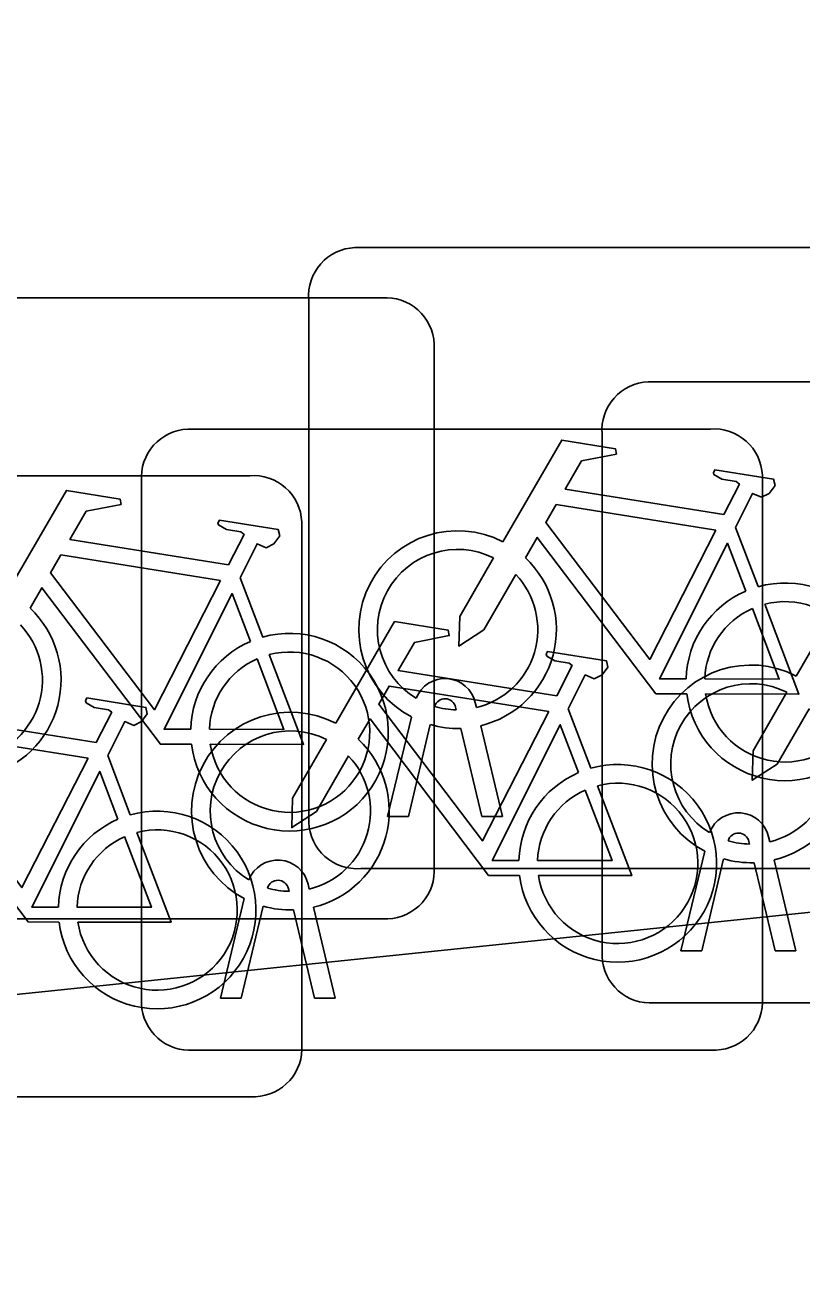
# Model space of a CAD drawing. Extents: x 160675 to 161153, y 383241 to 383714.
# Drawn here: x 161109.87 to 161111.119, y 383586.31 to 383588.345 of the extents above; entities that cross this region are included whole.
import ezdxf

# ---------------------------------------------------------------- set-up
doc = ezdxf.new("R2010")
doc.units = 0
for name, color, linetype in [('IMGEO_Fietsenrek', 7, 'Continuous'), ('IMGEO_Fietspad_gesloten', 7, 'Continuous'), ('IMGEO_Voetpad_open', 7, 'Continuous')]:
    doc.layers.add(name, color=color, linetype=linetype)

msp = doc.modelspace()

# ---------------------------------------------------------------- linework, layer by layer
at = {"layer": 'IMGEO_Fietsenrek'}
for p, q in [((161110.3999, 383587.9875), (161111.2408, 383587.9875)), ((161111.2408, 383587.9875), (161110.3999, 383587.9875)), ((161109.6029, 383587.9065), (161110.4438, 383587.9065)), ((161110.4438, 383587.9065), (161109.6029, 383587.9065)), ((161110.3255, 383587.0629), (161110.3255, 383587.9038)), ((161110.3255, 383587.9038), (161110.3255, 383587.0629)), ((161110.5275, 383587.8321), (161110.5275, 383586.9912)), ((161110.5275, 383586.9912), (161110.5275, 383587.8321)), ((161110.8719, 383587.7715), (161111.7128, 383587.7715)), ((161111.7128, 383587.7715), (161110.8719, 383587.7715)), ((161110.1309, 383587.6955), (161110.9718, 383587.6955)), ((161110.9718, 383587.6955), (161110.1309, 383587.6955)), ((161110.7975, 383586.8469), (161110.7975, 383587.6878)), ((161110.7975, 383587.6878), (161110.7975, 383586.8469)), ((161109.3899, 383587.6205), (161110.2308, 383587.6205)), ((161110.2308, 383587.6205), (161109.3899, 383587.6205)), ((161110.0565, 383586.7709), (161110.0565, 383587.6118)), ((161110.0565, 383587.6118), (161110.0565, 383586.7709)), ((161111.0555, 383587.6211), (161111.0555, 383586.7802)), ((161111.0555, 383586.7802), (161111.0555, 383587.6211)), ((161110.3145, 383587.5461), (161110.3145, 383586.7052)), ((161110.3145, 383586.7052), (161110.3145, 383587.5461)), ((161111.0122, 383587.5372), (161111.0485, 383587.442)), ((161110.2152, 383587.4562), (161110.2515, 383587.361)), ((161110.5629, 383587.2439), (161110.5619, 383587.2482)), ((161110.5936, 383587.2554), (161110.5954, 383587.2475)), ((161110.7432, 383587.2452), (161110.7795, 383587.15)), ((161110.4525, 383587.0723), (161110.4908, 383587.2323)), ((161110.5212, 383587.2201), (161110.4859, 383587.0723)), ((161110.6024, 383587.2183), (161110.6374, 383587.0723)), ((161110.604, 383587.0723), (161110.5701, 383587.214)), ((161110.0022, 383587.1702), (161110.0385, 383587.075)), ((161110.4859, 383587.0723), (161110.4525, 383587.0723)), ((161110.6374, 383587.0723), (161110.604, 383587.0723)), ((161111.0656, 383587.0394), (161111.0674, 383587.0315)), ((161110.9245, 383586.8563), (161110.9628, 383587.0163)), ((161111.0349, 383587.0279), (161111.0339, 383587.0322)), ((161110.9932, 383587.0041), (161110.9579, 383586.8563)), ((161111.076, 383586.8563), (161111.0421, 383586.998)), ((161111.0744, 383587.0023), (161111.1094, 383586.8563)), ((161111.2501, 383586.9885), (161110.4092, 383586.9885)), ((161110.4092, 383586.9885), (161111.2501, 383586.9885)), ((161110.2939, 383586.9519), (161110.2929, 383586.9562)), ((161110.3246, 383586.9634), (161110.3264, 383586.9555)), ((161110.1835, 383586.7803), (161110.2218, 383586.9403)), ((161110.2522, 383586.9281), (161110.2169, 383586.7803)), ((161110.335, 383586.7803), (161110.3011, 383586.922)), ((161110.3334, 383586.9263), (161110.3684, 383586.7803)), ((161110.4531, 383586.9075), (161109.6122, 383586.9075)), ((161109.6122, 383586.9075), (161110.4531, 383586.9075)), ((161110.9579, 383586.8563), (161110.9245, 383586.8563)), ((161111.1094, 383586.8563), (161111.076, 383586.8563)), ((161110.2169, 383586.7803), (161110.1835, 383586.7803)), ((161110.3684, 383586.7803), (161110.335, 383586.7803)), ((161111.7221, 383586.7725), (161110.8812, 383586.7725)), ((161110.8812, 383586.7725), (161111.7221, 383586.7725)), ((161110.9811, 383586.6965), (161110.1402, 383586.6965)), ((161110.1402, 383586.6965), (161110.9811, 383586.6965)), ((161110.2401, 383586.6215), (161109.3992, 383586.6215)), ((161109.3992, 383586.6215), (161110.2401, 383586.6215))]:
    msp.add_line(p, q, dxfattribs=at)
for points in [[(161110.6381, 383587.5142), (161110.7328, 383587.6777), (161110.819, 383587.6639), (161110.8207, 383587.6552), (161110.7646, 383587.6443), (161110.7384, 383587.599), (161110.9936, 383587.5582)], [(161110.9936, 383587.5582), (161111.0186, 383587.607), (161111.0135, 383587.611), (161110.9903, 383587.6147), (161110.9776, 383587.6222), (161110.9766, 383587.6253), (161110.9788, 383587.6299), (161111.0736, 383587.6148), (161111.0759, 383587.6045), (161111.0665, 383587.5921), (161111.0541, 383587.5857), (161111.0396, 383587.5919), (161111.0122, 383587.5372)], [(161109.8411, 383587.4332), (161109.9358, 383587.5967), (161110.022, 383587.5829), (161110.0237, 383587.5742), (161109.9676, 383587.5633), (161109.9414, 383587.518), (161110.1966, 383587.4772)], [(161110.9807, 383587.533), (161110.7239, 383587.574), (161110.7072, 383587.5452), (161110.8742, 383587.3249), (161110.9807, 383587.533)], [(161110.1966, 383587.4772), (161110.2216, 383587.526), (161110.2165, 383587.53), (161110.1933, 383587.5337), (161110.1806, 383587.5412), (161110.1796, 383587.5443), (161110.1818, 383587.5489), (161110.2766, 383587.5338), (161110.2789, 383587.5235), (161110.2695, 383587.5111), (161110.2571, 383587.5047), (161110.2426, 383587.5109), (161110.2152, 383587.4562)], [(161110.9338, 383587.2695), (161110.8841, 383587.2696), (161110.6934, 383587.5213), (161110.6744, 383587.4885)], [(161111.0287, 383587.435), (161110.9994, 383587.5118), (161110.89, 383587.2937), (161110.9327, 383587.2936)], [(161110.1837, 383587.452), (161109.9269, 383587.493), (161109.9102, 383587.4642), (161110.0772, 383587.2439), (161110.1837, 383587.452)], [(161110.6588, 383587.4617), (161110.6072, 383587.3725), (161110.5673, 383587.3465), (161110.5685, 383587.394), (161110.623, 383587.4882)], [(161111.1101, 383587.2982), (161111.2048, 383587.4617), (161111.291, 383587.4479), (161111.2927, 383587.4392), (161111.2366, 383587.4283), (161111.2104, 383587.383), (161111.4656, 383587.3422)], [(161110.1368, 383587.1885), (161110.0871, 383587.1886), (161109.8964, 383587.4403), (161109.8774, 383587.4075)], [(161110.2317, 383587.354), (161110.2024, 383587.4308), (161110.093, 383587.2127), (161110.1357, 383587.2126)], [(161110.9627, 383587.2935), (161111.0826, 383587.2933), (161111.0394, 383587.4069)], [(161111.0592, 383587.4138), (161111.1142, 383587.2692), (161110.9641, 383587.2695)], [(161110.3691, 383587.2222), (161110.4638, 383587.3857), (161110.55, 383587.3719), (161110.5517, 383587.3632), (161110.4956, 383587.3523), (161110.4694, 383587.307), (161110.7246, 383587.2662)], [(161110.1657, 383587.2125), (161110.2856, 383587.2123), (161110.2424, 383587.3259)], [(161110.2622, 383587.3328), (161110.3172, 383587.1882), (161110.1671, 383587.1885)], [(161110.7246, 383587.2662), (161110.7496, 383587.315), (161110.7445, 383587.319), (161110.7213, 383587.3227), (161110.7086, 383587.3302), (161110.7076, 383587.3333), (161110.7098, 383587.3379), (161110.8046, 383587.3228), (161110.8069, 383587.3125), (161110.7975, 383587.3001), (161110.7851, 383587.2937), (161110.7706, 383587.2999), (161110.7432, 383587.2452)], [(161109.6281, 383587.1472), (161109.7228, 383587.3107), (161109.809, 383587.2969), (161109.8107, 383587.2882), (161109.7546, 383587.2773), (161109.7284, 383587.232), (161109.9836, 383587.1912)], [(161110.7117, 383587.241), (161110.4549, 383587.282), (161110.4382, 383587.2532), (161110.6052, 383587.0329), (161110.7117, 383587.241)], [(161109.9836, 383587.1912), (161110.0086, 383587.24), (161110.0035, 383587.244), (161109.9803, 383587.2477), (161109.9676, 383587.2552), (161109.9666, 383587.2583), (161109.9688, 383587.2629), (161110.0636, 383587.2478), (161110.0659, 383587.2375), (161110.0565, 383587.2251), (161110.0441, 383587.2187), (161110.0296, 383587.2249), (161110.0022, 383587.1702)], [(161111.1308, 383587.2457), (161111.0792, 383587.1565), (161111.0393, 383587.1305), (161111.0405, 383587.178), (161111.095, 383587.2722)], [(161110.6648, 383586.9775), (161110.6151, 383586.9776), (161110.4244, 383587.2293), (161110.4054, 383587.1965)], [(161110.7597, 383587.143), (161110.7304, 383587.2198), (161110.621, 383587.0017), (161110.6637, 383587.0016)], [(161109.9707, 383587.166), (161109.7139, 383587.207), (161109.6972, 383587.1782), (161109.8642, 383586.9579), (161109.9707, 383587.166)], [(161110.3898, 383587.1697), (161110.3382, 383587.0805), (161110.2983, 383587.0545), (161110.2995, 383587.102), (161110.354, 383587.1962)], [(161109.9238, 383586.9025), (161109.8741, 383586.9026), (161109.6834, 383587.1543), (161109.6644, 383587.1215)], [(161110.0187, 383587.068), (161109.9894, 383587.1448), (161109.88, 383586.9267), (161109.9227, 383586.9266)], [(161110.6937, 383587.0015), (161110.8136, 383587.0013), (161110.7704, 383587.1149)], [(161110.7902, 383587.1218), (161110.8452, 383586.9772), (161110.6951, 383586.9775)], [(161109.9527, 383586.9265), (161110.0726, 383586.9263), (161110.0294, 383587.0399)], [(161110.0492, 383587.0468), (161110.1042, 383586.9022), (161109.9541, 383586.9025)]]:
    msp.add_lwpolyline(points, dxfattribs=at)
for centre, radius, start, end in [((161110.4032, 383587.9096), 0.0779, 92.4484, 184.2845), ((161110.4032, 383587.9096), 0.0779, 92.4484, 184.2845), ((161110.4496, 383587.8288), 0.0779, 2.4484, 94.2845), ((161110.4496, 383587.8288), 0.0779, 2.4484, 94.2845), ((161110.8752, 383587.6936), 0.0779, 92.4484, 184.2845), ((161110.8752, 383587.6936), 0.0779, 92.4484, 184.2845), ((161110.1342, 383587.6176), 0.0779, 92.4484, 184.2845), ((161110.1342, 383587.6176), 0.0779, 92.4484, 184.2845), ((161110.9776, 383587.6178), 0.0779, 2.4484, 94.2845), ((161110.9776, 383587.6178), 0.0779, 2.4484, 94.2845), ((161110.2366, 383587.5428), 0.0779, 2.4484, 94.2845), ((161110.2366, 383587.5428), 0.0779, 2.4484, 94.2845), ((161110.5651, 383587.3729), 0.159, 62.6766, 242.1369), ((161110.5651, 383587.3729), 0.129, 63.3192, 238.903), ((161110.5651, 383587.3729), 0.159, 283.5766, 46.6042), ((161110.5651, 383587.3729), 0.129, 283.6043, 43.4302), ((161111.0917, 383587.2889), 0.159, 187.0065, 105.7708), ((161111.0917, 383587.2889), 0.159, 113.3408, 178.3217), ((161109.7681, 383587.2919), 0.159, 283.5766, 46.6042), ((161111.0917, 383587.2889), 0.129, 113.923, 177.9556), ((161111.0917, 383587.2889), 0.129, 188.6715, 104.5883), ((161109.7681, 383587.2919), 0.129, 283.6043, 43.4302), ((161110.2947, 383587.2079), 0.159, 187.0065, 105.7708), ((161110.2947, 383587.2079), 0.159, 113.3408, 178.3217), ((161110.2947, 383587.2079), 0.129, 113.923, 177.9556), ((161110.2947, 383587.2079), 0.129, 188.6715, 104.5883), ((161111.0371, 383587.1569), 0.159, 62.6766, 242.1369), ((161110.5449, 383587.2443), 0.0499, 12.8025, 158.6934), ((161111.0371, 383587.1569), 0.129, 63.3192, 238.903), ((161110.5449, 383587.2443), 0.0174, 12.8025, 163.4502), ((161111.0371, 383587.1569), 0.159, 283.5766, 46.6042), ((161110.2961, 383587.0809), 0.159, 62.6766, 242.1369), ((161110.5651, 383587.3729), 0.129, 253.415, 269.0204), ((161111.0371, 383587.1569), 0.129, 283.6043, 43.4302), ((161110.5651, 383587.3729), 0.159, 253.9967, 271.7867), ((161110.2961, 383587.0809), 0.129, 63.3192, 238.903), ((161110.2961, 383587.0809), 0.159, 283.5766, 46.6042), ((161110.2961, 383587.0809), 0.129, 283.6043, 43.4302), ((161110.8227, 383586.9969), 0.159, 187.0065, 105.7708), ((161110.8227, 383586.9969), 0.159, 113.3408, 178.3217), ((161110.8227, 383586.9969), 0.129, 113.923, 177.9556), ((161110.8227, 383586.9969), 0.129, 188.6715, 104.5883), ((161110.0817, 383586.9219), 0.159, 187.0065, 105.7708), ((161111.0169, 383587.0283), 0.0499, 12.8025, 158.6934), ((161110.0817, 383586.9219), 0.159, 113.3408, 178.3217), ((161110.4034, 383587.0662), 0.0779, 182.4484, 274.2845), ((161110.4034, 383587.0662), 0.0779, 182.4484, 274.2845), ((161110.0817, 383586.9219), 0.129, 113.923, 177.9556), ((161110.0817, 383586.9219), 0.129, 188.6715, 104.5883), ((161111.0169, 383587.0283), 0.0174, 12.8025, 163.4502), ((161111.0371, 383587.1569), 0.129, 253.415, 269.0204), ((161110.2759, 383586.9523), 0.0499, 12.8025, 158.6934), ((161111.0371, 383587.1569), 0.159, 253.9967, 271.7867), ((161110.4498, 383586.9854), 0.0779, 272.4484, 4.2845), ((161110.4498, 383586.9854), 0.0779, 272.4484, 4.2845), ((161110.2759, 383586.9523), 0.0174, 12.8025, 163.4502), ((161110.2961, 383587.0809), 0.129, 253.415, 269.0204), ((161110.2961, 383587.0809), 0.159, 253.9967, 271.7867), ((161110.8754, 383586.8502), 0.0779, 182.4484, 274.2845), ((161110.8754, 383586.8502), 0.0779, 182.4484, 274.2845), ((161110.1344, 383586.7742), 0.0779, 182.4484, 274.2845), ((161110.1344, 383586.7742), 0.0779, 182.4484, 274.2845), ((161110.9778, 383586.7744), 0.0779, 272.4484, 4.2845), ((161110.9778, 383586.7744), 0.0779, 272.4484, 4.2845), ((161110.2368, 383586.6994), 0.0779, 272.4484, 4.2845), ((161110.2368, 383586.6994), 0.0779, 272.4484, 4.2845)]:
    msp.add_arc(centre, radius, start, end, dxfattribs=at)
at = {"layer": 'IMGEO_Fietspad_gesloten'}
msp.add_lwpolyline([(161120.919, 383585.807), (161124.393, 383586.061), (161124.031, 383588.251), (161097.14, 383585.472), (161095.135, 383585.325), (161088.148, 383584.88), (161085.622, 383584.741), (161084.155, 383584.661), (161072.168, 383584.096), (161068.177, 383583.808), (161062.195, 383583.186)], dxfattribs=at)
at = {"layer": 'IMGEO_Voetpad_open'}
msp.add_lwpolyline([(161128.698, 383590.188), (161131.185, 383591.861), (161131.736, 383592.39), (161132.591, 383593.336), (161129.716, 383593.455), (161105.374, 383590.924), (161105.316, 383591.598), (161103.493, 383591.497), (161099.226, 383591.056), (161099.422, 383589.166), (161096.343, 383588.84), (161089.735, 383588.159), (161085.197, 383587.691), (161085.622, 383584.741), (161088.148, 383584.88), (161095.135, 383585.325), (161097.14, 383585.472), (161124.031, 383588.251), (161124.042, 383588.252)], dxfattribs=at)

doc.saveas('drawing.dxf')
